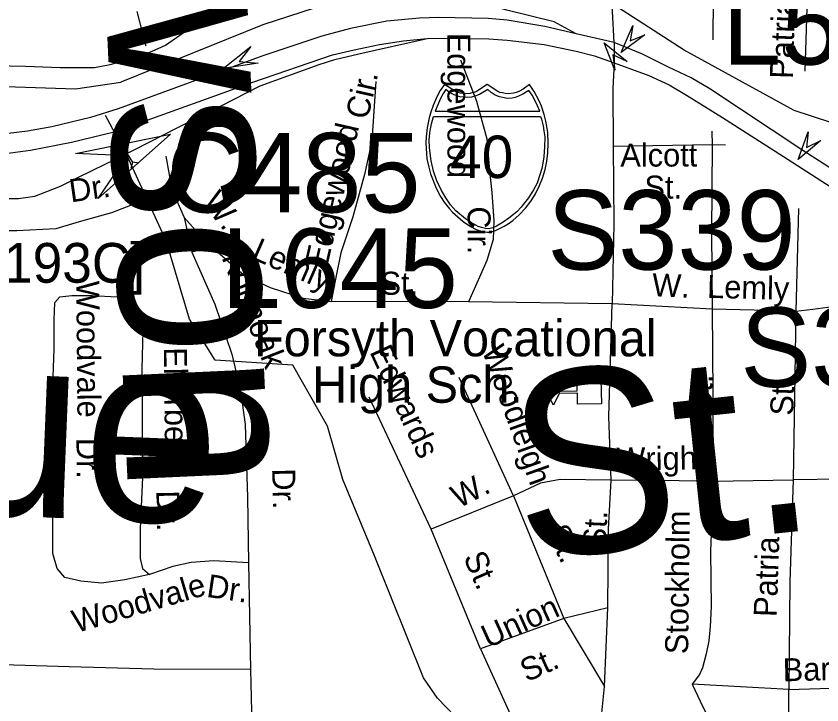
# Model space of a CAD drawing. Extents: x 1553981 to 1780076, y 812965 to 996873.
# Drawn here: x 1633388.9 to 1633804.4, y 846444.9 to 846800.3 of the extents above; entities that cross this region are included whole.
import ezdxf

# ---------------------------------------------------------------- set-up
doc = ezdxf.new("R2010")
doc.units = 0
for name, color, linetype in [('Exist Aviation Coast Guard Station CELL', 7, 'Continuous'), ('Exist Cultural Church with Cemetery CELL', 7, 'Continuous'), ('Exist Cultural Educational Facility High Label', 7, 'Continuous'), ('Exist Geographical Mountain Summit Label', 7, 'Continuous'), ('Exist Hydrographic Creek Single Shore', 7, 'Continuous'), ('Exist Road Non-System Type 51 Label', 7, 'Continuous'), ('Exist Road Primary Interstate Divided Center Attributed', 7, 'Continuous'), ('Exist Road Primary Interstate Ramp 1 Lane Attributed', 7, 'Continuous'), ('Exist Road Primary Interstate Shield CELL', 7, 'Continuous'), ('Exist Road Primary Interstate Structure Cantilever Sign Number Label', 7, 'Continuous'), ('Exist Road Primary Interstate Structure Ovrhead Sign Number Label', 7, 'Continuous'), ('Exist Road Secondary Structure Culvert Attributed CELL', 7, 'Continuous'), ('Exist Road Secondary Structure Culvert CELL', 7, 'Continuous'), ('Exist Road Secondary Structure Culvert Number Label', 7, 'Continuous'), ('Exist Road Secondary Type 51 Attributed', 7, 'Continuous'), ('Exist Road Secondary Type 51 Undivided 4 Lane Attributed', 7, 'Continuous'), ('Map Preparation Border County Name Lower Right Label', 7, 'Continuous'), ('Map Preparation County Inset Title Block CELL', 7, 'Continuous')]:
    doc.layers.add(name, color=color, linetype=linetype)

msp = doc.modelspace()

# ---------------------------------------------------------------- linework, layer by layer
at = {"layer": 'Exist Aviation Coast Guard Station CELL'}
msp.add_lwpolyline([(1633690.66, 846600.32), (1633678.42, 846600.02), (1633678.28, 846605.77), (1633668.89, 846605.54), (1633666.01, 846599.58), (1633662.19, 846606.57), (1633678.25, 846606.97), (1633678.1, 846612.72), (1633690.34, 846613.03)], close=True, dxfattribs=at)
at = {"layer": 'Exist Cultural Church with Cemetery CELL'}
for points in [[(1633713.11, 846790.59), (1633700.84, 846781.55), (1633706.94, 846795.52), (1633705.59, 846787.51)], [(1633513.66, 846776.04), (1633495.59, 846773.25), (1633509.85, 846784.7), (1633503.95, 846776.94)], [(1633803.79, 846736.08), (1633792.12, 846726.28), (1633797.32, 846740.6), (1633796.49, 846732.52)]]:
    msp.add_lwpolyline(points, close=True, dxfattribs=at)
at = {"layer": 'Exist Hydrographic Creek Single Shore'}
for points in [[(1634433.72, 846633.12), (1634306.23, 846699.3), (1634272.1, 846712.31), (1634232.47, 846718.04), (1634174.47, 846741.78), (1634148.72, 846771.03), (1634131.09, 846777.54), (1634095.59, 846774.98), (1634074.72, 846763.51), (1634008.84, 846748.84), (1633928.09, 846719.46), (1633898.66, 846717.87), (1633873.09, 846724.52), (1633790.08, 846751.64), (1633733.42, 846782.71), (1633696.57, 846806.5), (1633652.42, 846828.79), (1633632.53, 846832.37), (1633602.7, 846824.81), (1633575.4, 846815.23), (1633516.04, 846795.85), (1633442.83, 846766.28)], [(1633287.02, 846768.78), (1633308.97, 846767.99), (1633344.61, 846763.21), (1633383.44, 846764.01), (1633419.53, 846762.79), (1633442.83, 846766.28)], [(1633606.09, 846448.46), (1633598.96, 846458.86), (1633573.7, 846521.74), (1633557.33, 846561.23), (1633549.46, 846588.7), (1633531.47, 846620.14), (1633491.45, 846622.71), (1633478.2, 846643.91), (1633466.2, 846684.36), (1633446.15, 846728.22), (1633434.98, 846748.95)], [(1634012.59, 846102.9), (1633982.46, 846109.27), (1633926.21, 846107.95), (1633902.21, 846113.36), (1633872.21, 846132.43), (1633848.59, 846156.71), (1633795.21, 846225.09), (1633772.59, 846251.39), (1633723.58, 846339.79), (1633700.96, 846362.82), (1633649.09, 846383.16), (1633626.58, 846418.08), (1633619.46, 846434.64), (1633606.09, 846448.46)]]:
    msp.add_lwpolyline(points, dxfattribs=at)
at = {"layer": 'Exist Road Primary Interstate Divided Center Attributed'}
for points in [[(1633677.66, 846791.23), (1633661.46, 846795.04), (1633642.01, 846798.16), (1633632.32, 846799.06), (1633606.77, 846799.68), (1633596.87, 846799.26), (1633579.98, 846797.79), (1633561.36, 846794), (1633546.55, 846789.9), (1633516.02, 846779.74), (1633441.4, 846752.4), (1633427.28, 846748.04), (1633407.27, 846743.19), (1633394.74, 846740.91), (1633378.96, 846739.11), (1633345.85, 846737.74)], [(1633697.18, 846786.73), (1633677.66, 846791.23)], [(1633350.93, 846727.13), (1633364.84, 846727.69), (1633380.87, 846729.01), (1633396.2, 846731.13), (1633417.36, 846735.19), (1633438.69, 846740.48), (1633447.85, 846743.47), (1633510.86, 846766.21), (1633552.02, 846780.3), (1633563.16, 846783), (1633576.32, 846785.7), (1633588.64, 846787.57), (1633600.82, 846788.74)], [(1633600.82, 846788.74), (1633609.96, 846788.95), (1633632.59, 846788.53), (1633642.08, 846787.98), (1633661.11, 846785.63), (1633677.66, 846782.24), (1633687.07, 846779.74), (1633697.32, 846776.28)], [(1633814.67, 846718.11), (1633794.07, 846731.36), (1633746.67, 846762.71), (1633736.98, 846768.46), (1633725.21, 846773.93), (1633711.85, 846780.64), (1633697.18, 846786.73)], [(1633697.32, 846776.28), (1633715.22, 846769.64), (1633725.56, 846764.79), (1633734.49, 846759.6), (1633753.2, 846747.94), (1633784.64, 846727.87), (1633818.73, 846705.93)]]:
    msp.add_lwpolyline(points, dxfattribs=at)
at = {"layer": 'Exist Road Primary Interstate Ramp 1 Lane Attributed'}
for points in [[(1633677.66, 846791.23), (1633666.24, 846797.33), (1633641.95, 846803.32), (1633625.43, 846808.07), (1633600.37, 846814.91), (1633582.52, 846820.42), (1633573.98, 846824.03), (1633567.52, 846829.16), (1633564.29, 846834.1), (1633561.45, 846839.23), (1633557.35, 846848.59)], [(1633435.13, 846724.09), (1633442.31, 846727.61), (1633472.65, 846742.94), (1633494.3, 846753.92), (1633514.78, 846764.3), (1633545.1, 846775.38), (1633553.26, 846777.87), (1633565.59, 846780.92), (1633600.82, 846788.74)], [(1633350.93, 846727.13), (1633355.48, 846719.99), (1633359.39, 846716.9), (1633364.95, 846712.16), (1633369.47, 846709.9), (1633376.88, 846707.22), (1633383.88, 846706.19), (1633390.05, 846706.19), (1633398.48, 846707.43), (1633411.79, 846712.58), (1633420.76, 846717.07), (1633435.13, 846724.09)]]:
    msp.add_lwpolyline(points, dxfattribs=at)
at = {"layer": 'Exist Road Primary Interstate Shield CELL'}
for points in [[(1633631.79, 846688.78), (1633632.97, 846688.9), (1633634.56, 846689.21), (1633636.11, 846689.71), (1633637.87, 846690.49), (1633640.48, 846691.94), (1633642.57, 846693.16), (1633644.99, 846694.79), (1633648.25, 846697.75), (1633651.51, 846701.18), (1633654.38, 846705.06), (1633656.67, 846708.69), (1633658.68, 846712.83), (1633660.35, 846716.69), (1633661.69, 846721.11), (1633662.57, 846725.39), (1633663.02, 846729.85), (1633663.31, 846734.8), (1633662.98, 846740.37), (1633662.01, 846746.06), (1633661.1, 846749.61), (1633659.72, 846753.85), (1633658.6, 846756.56), (1633655.99, 846761.36), (1633653.65, 846765.06), (1633650.25, 846762.66), (1633648.03, 846761.49), (1633646.67, 846760.88), (1633645.28, 846760.6), (1633642.71, 846760.29), (1633641.1, 846760.36), (1633639.61, 846760.7), (1633638.35, 846760.98), (1633637.31, 846761.49), (1633631.79, 846765.06), (1633626.25, 846761.49), (1633625.09, 846760.95), (1633623.9, 846760.7), (1633622.76, 846760.39), (1633620.87, 846760.29), (1633619.42, 846760.34), (1633617.94, 846760.6), (1633616.76, 846760.85), (1633615.45, 846761.49), (1633609.81, 846765.06), (1633607.6, 846761.85), (1633605.79, 846758.67), (1633603.87, 846754.18), (1633602.67, 846750.7), (1633601.82, 846747.84), (1633600.78, 846742.6), (1633600.24, 846738.03), (1633600.15, 846734.8), (1633600.74, 846726.73), (1633601.62, 846722.44), (1633602.52, 846718.97), (1633605.51, 846711.46), (1633607.75, 846707.26), (1633609.67, 846704.24), (1633612.37, 846700.84), (1633613.83, 846699.22), (1633619.43, 846694.33), (1633623.17, 846691.77), (1633626.16, 846690.16), (1633627.57, 846689.62), (1633629.76, 846689.01)], [(1633610.48, 846762.47), (1633609.11, 846760.35), (1633607.52, 846757.5), (1633606.26, 846754.54), (1633604.96, 846751.27), (1633658.91, 846751.25), (1633657.65, 846754.05), (1633656.31, 846756.87), (1633654.9, 846759.44), (1633653.18, 846761.93), (1633650.16, 846760.02), (1633647.96, 846758.98), (1633646.18, 846758.37), (1633644.68, 846758.03), (1633642.36, 846757.85), (1633641.32, 846757.91), (1633638.08, 846758.64), (1633635.89, 846759.54), (1633633.8, 846760.93), (1633632.11, 846762.52), (1633627.83, 846759.94), (1633625.94, 846759.1), (1633623.76, 846758.54), (1633621.37, 846758.25), (1633617.69, 846758.64), (1633614.81, 846759.64), (1633612.32, 846760.93)], [(1633659.22, 846748.59), (1633659.8, 846747.06), (1633660.6, 846743.68), (1633661.01, 846741.08), (1633661.44, 846738.08), (1633661.29, 846732.94), (1633661.05, 846727.62), (1633660.56, 846724.46), (1633659.9, 846721.6), (1633659.01, 846718.41), (1633657.57, 846714.19), (1633655.58, 846710.6), (1633653.09, 846706.63), (1633650.41, 846703.14), (1633649.24, 846701.7), (1633647.03, 846699.36), (1633643, 846696.13), (1633640.06, 846693.93), (1633636.54, 846691.85), (1633634.75, 846691.06), (1633632.67, 846690.62), (1633630.95, 846690.74), (1633628.87, 846691.29), (1633627.19, 846691.75), (1633623.52, 846693.74), (1633620.53, 846695.73), (1633615.56, 846699.81), (1633612.88, 846702.95), (1633610.37, 846706.62), (1633608.14, 846710.39), (1633605.76, 846715.34), (1633604.07, 846720.33), (1633602.85, 846725.72), (1633602.03, 846732.3), (1633601.93, 846736.31), (1633602.18, 846740.16), (1633602.55, 846742.18), (1633603.03, 846744.69), (1633604.02, 846748.56)]]:
    msp.add_lwpolyline(points, close=True, dxfattribs=at)
at = {"layer": 'Exist Road Secondary Structure Culvert Attributed CELL'}
msp.add_lwpolyline([(1633419.52, 846729.36), (1633468.5, 846739.41), (1633431.11, 846706.21), (1633446.15, 846728.22)], close=True, dxfattribs=at)
at = {"layer": 'Exist Road Secondary Structure Culvert CELL'}
for p, q in [((1633445.7, 846734.44), (1633444.94, 846731.36)), ((1633441.83, 846731.95), (1633444.94, 846731.36)), ((1633449.02, 846724.99), (1633444.94, 846731.36)), ((1633448.26, 846721.91), (1633449.02, 846724.99)), ((1633452.14, 846724.4), (1633449.02, 846724.99))]:
    msp.add_line(p, q, dxfattribs=at)
at = {"layer": 'Exist Road Secondary Type 51 Attributed'}
msp.add_lwpolyline([(1633697.18, 846786.73), (1633696.33, 846802.9), (1633696.66, 846826.18), (1633696.66, 846841.48), (1633695.37, 846863.4)], dxfattribs=at)
at = {"layer": 'Exist Road Secondary Type 51 Undivided 4 Lane Attributed'}
msp.add_lwpolyline([(1633345.21, 846775.46), (1633393.64, 846774.51), (1633411.49, 846773.74), (1633422.41, 846773.74), (1633429.34, 846773.74), (1633437.34, 846775.29), (1633450.66, 846778.91), (1633458.65, 846782.01), (1633465.85, 846785.37), (1633478.9, 846794.42), (1633493.56, 846806.83), (1633512.21, 846822.6), (1633522.34, 846830.36), (1633530.86, 846836.05), (1633539.92, 846841.22), (1633550.31, 846845.87), (1633557.35, 846848.59)], dxfattribs=at)
at = {"layer": 'Map Preparation Border County Name Lower Right Label'}
for p, q in [((1633748.49, 846824.62), (1633748.17, 846788.13)), ((1633797.21, 846823.38), (1633795.67, 846771.91)), ((1633747.71, 846740.89), (1633747.84, 846733.91)), ((1633747.84, 846733.91), (1633696.77, 846733.05)), ((1633754.6, 846733.8), (1633747.84, 846733.91)), ((1633792.3, 846700.96), (1633791, 846647.99)), ((1633747.77, 846649.17), (1633696.17, 846651.91)), ((1633791, 846647.99), (1633747.77, 846649.17)), ((1633748.4, 846560.41), (1633695.75, 846560.93)), ((1633748.4, 846560.41), (1633789.63, 846561.02)), ((1633836.12, 846561.55), (1633789.63, 846561.02)), ((1633787.36, 846452.93), (1633737.41, 846455.6)), ((1633787.36, 846452.93), (1633834.86, 846454.27))]:
    msp.add_line(p, q, dxfattribs=at)
for points in [[(1633451.06, 846802.72), (1633455.31, 846786.65), (1633455.81, 846785.01)], [(1633697.18, 846786.73), (1633697.32, 846776.28), (1633696.54, 846763.16), (1633696.77, 846733.05)], [(1633618.08, 846777.78), (1633626.31, 846756.45), (1633631.54, 846737), (1633633.04, 846720.54), (1633634.16, 846709.32), (1633635.28, 846694.73), (1633634.91, 846685), (1633631.54, 846674.15), (1633627.06, 846664.05), (1633622.2, 846652.83)], [(1633574.32, 846766.57), (1633572.36, 846735.89), (1633568.44, 846718.59), (1633562.57, 846696.72), (1633556.38, 846678.12), (1633553.77, 846665.39), (1633551.24, 846653.08)], [(1633696.77, 846733.05), (1633697.07, 846693.09), (1633696.17, 846651.91)], [(1633747.84, 846733.91), (1633747.4, 846688.67), (1633747.77, 846649.17)], [(1633466.14, 846728.11), (1633469.07, 846710.81)], [(1633469.07, 846710.81), (1633438.09, 846698.74), (1633421.45, 846694.17), (1633409.39, 846690.58), (1633389.17, 846689.6), (1633374.82, 846689.6)], [(1633469.07, 846710.81), (1633475.59, 846696.45)], [(1633475.59, 846696.45), (1633479.51, 846678.5), (1633491.25, 846651.74), (1633500.05, 846625.95), (1633504.62, 846607.02), (1633506.9, 846589.59), (1633508.2, 846552.05), (1633508.71, 846518.14)], [(1633475.59, 846696.45), (1633486.99, 846683.44), (1633489.93, 846681.15)], [(1633489.93, 846681.15), (1633479.51, 846678.5)], [(1633489.93, 846681.15), (1633506.56, 846666.47), (1633519.93, 846660.26), (1633536.89, 846654.72), (1633551.24, 846653.08)], [(1633457.7, 846512.27), (1633444.97, 846509.37), (1633432.9, 846507.74), (1633422.14, 846508.72), (1633413.98, 846510.68), (1633410.07, 846515.25), (1633407.79, 846523.08), (1633407.79, 846539.72), (1633407.46, 846599.78), (1633408.44, 846628.67), (1633408.44, 846643.68), (1633408.76, 846652.49), (1633411.37, 846655.43), (1633417.57, 846656.08), (1633428, 846656.14)], [(1633428, 846656.14), (1633441.04, 846655.49), (1633449.2, 846651.9), (1633454.41, 846644.39), (1633453.76, 846618.28), (1633454.09, 846562.47), (1633452.78, 846535.71), (1633452.79, 846520.47), (1633454.1, 846515.25), (1633457.7, 846512.27)], [(1633622.2, 846652.83), (1633551.24, 846653.08)], [(1633696.17, 846651.91), (1633622.2, 846652.83)], [(1633695.75, 846560.93), (1633694.58, 846593.78), (1633696.17, 846651.91)], [(1633791, 846647.99), (1633799.75, 846649.11), (1633807.5, 846650.05), (1633815.68, 846651.24), (1633823.25, 846652.16), (1633827, 846652.13), (1633829.54, 846651.71), (1633831.23, 846651.1), (1633832.74, 846650.09), (1633834.47, 846648.05), (1633835.45, 846645.56), (1633835.92, 846642.8), (1633836.58, 846639.78), (1633836.69, 846598.28), (1633836.12, 846561.55)], [(1633747.77, 846649.17), (1633748.11, 846605.16), (1633748.4, 846560.41)], [(1633791, 846647.99), (1633790.3, 846604), (1633789.63, 846561.02)], [(1633645.3, 846552.75), (1633617.25, 846613.78)], [(1633602.9, 846535.54), (1633570.94, 846603.64)], [(1633695.75, 846560.93), (1633669.43, 846561.23), (1633659.32, 846559.28), (1633645.3, 846552.75)], [(1633694, 846495.04), (1633694.29, 846535.52), (1633695.75, 846560.93)], [(1633748.4, 846560.41), (1633747.01, 846523.99), (1633747.25, 846495.49), (1633746.8, 846485.3), (1633746.1, 846478.01), (1633744.79, 846471.28), (1633742.74, 846464.04), (1633741.19, 846460.57), (1633737.41, 846455.6)], [(1633789.63, 846561.02), (1633787.84, 846508.4), (1633787.36, 846452.93)], [(1633645.3, 846552.75), (1633602.9, 846535.54)], [(1633645.3, 846552.75), (1633671.39, 846489.43)], [(1633628.34, 846473.85), (1633602.9, 846535.54)], [(1633508.71, 846518.14), (1633490.83, 846519.31), (1633479.1, 846518.43), (1633469.72, 846516.38), (1633457.7, 846512.27)], [(1633508.71, 846518.14), (1633509.64, 846463.11)], [(1633694, 846495.04), (1633671.39, 846489.43)], [(1633692.24, 846454.4), (1633694, 846495.04)], [(1633671.39, 846489.43), (1633628.34, 846473.85)], [(1633671.39, 846489.43), (1633692.24, 846454.4)], [(1633628.34, 846473.85), (1633644.65, 846437.95)], [(1633509.64, 846463.11), (1633459.8, 846463.4), (1633416.13, 846464.57), (1633364.83, 846466.04)], [(1633509.64, 846463.11), (1633510.72, 846419.81)], [(1633737.41, 846455.6), (1633741.59, 846446.81), (1633755.83, 846417.7), (1633772.51, 846383.32)], [(1633677.89, 846386.77), (1633687.26, 846419.2), (1633690.77, 846438.86), (1633692.24, 846454.4)], [(1633787.58, 846391.19), (1633786.95, 846404.19), (1633787.36, 846452.93)]]:
    msp.add_lwpolyline(points, dxfattribs=at)
at = {"layer": 'Map Preparation County Inset Title Block CELL'}
msp.add_lwpolyline([(1633697.55, 846772.35), (1633692.14, 846786.6), (1633703.95, 846776.96), (1633696.59, 846780.42)], close=True, dxfattribs=at)

# ---------------------------------------------------------------- texts
at = {"layer": 'Exist Cultural Educational Facility High Label'}
for s, p in [('Forsyth Vocational', (1633511.52, 846624.78)), ('High Sch.', (1633541.51, 846600.8))]:
    msp.add_text(s, height=18.75, dxfattribs=at).set_placement(p)
at = {"layer": 'Exist Geographical Mountain Summit Label'}
msp.add_text('40', height=21.875, dxfattribs=at).set_placement((1633612.68, 846716.76))
at = {"layer": 'Exist Road Non-System Type 51 Label'}
for s, height, rotation, p in [('Rawson', 95, 272.6052, (1633425.78, 847011.59)), ('Patria', 11.875, 88.2795, (1633789.39, 846767.83)), ('Edgewood', 11.875, 270.0379, (1633611.26, 846791.76)), ('Cir.', 11.875, 77.2099, (1633570.2, 846746.5)), ('Edgewood', 11.875, 77.2099, (1633549.22, 846670.28)), ('Alcott', 11.875, 0.0629, (1633700.44, 846722.66)), ('Dr.', 11.875, 8.1495, (1633417.09, 846704.19)), ('St.', 11.875, 0.0629, (1633712.87, 846706.12)), ('W.', 11.875, 308.1143, (1633484.41, 846704.13)), ('Cir.', 11.875, 270.0379, (1633621.67, 846702.13)), ('Lemly', 11.875, 336.4005, (1633509.68, 846675.32)), ('Konnoak', 11.875, 291.3903, (1633494.68, 846675.84)), ('St.', 11.875, 359.7227, (1633576.75, 846656.56)), ('W.', 11.875, 357.5345, (1633716.6, 846655.81)), ('Lemly', 11.875, 358.4984, (1633745.07, 846654.96)), ('Woodvale', 11.875, 270.4668, (1633419.89, 846663.69)), ('Sprague', 95, 357.6825, (1633012.49, 846557.47)), ('Edwards', 11.875, 294.7966, (1633570.95, 846627.14)), ('Woodleigh', 11.875, 289.7153, (1633628.94, 846627.94)), ('Ellerbe', 11.875, 270.6131, (1633465.03, 846629.36)), ('St.', 95, 6.0521, (1633649.08, 846519.38)), ('St.', 11.875, 89.3263, (1633747.68, 846595.9)), ('St.', 11.875, 88.047, (1633789.55, 846594.02)), ('Dr.', 11.875, 270.2333, (1633419.97, 846582.69)), ('Wright', 11.875, 0.9075, (1633698.51, 846565.77)), ('Dr.', 11.875, 271.1943, (1633520.86, 846566.84)), ('W.', 11.875, 26.6867, (1633617.04, 846546.17)), ('Dr.', 11.875, 270.7709, (1633461.19, 846555.51)), ('St.', 11.875, 87.3612, (1633692.93, 846525.53)), ('Stockholm', 11.875, 89.302, (1633735.38, 846471)), ('St.', 11.875, 295.054, (1633662.14, 846534.64)), ('Patria', 11.875, 88.047, (1633781.06, 846490.13)), ('St.', 11.875, 293.5348, (1633619.32, 846521.1)), ('Woodvale', 11.875, 16.4005, (1633419.87, 846481.92)), ('Dr.', 11.875, 351.5909, (1633486.66, 846500.69)), ('Union', 11.875, 24.3249, (1633632.23, 846474.02)), ('St.', 11.875, 24.3249, (1633652.15, 846456.49)), ('Barber', 11.875, 1.6112, (1633784.33, 846457.02))]:
    msp.add_text(s, height=height, rotation=rotation, dxfattribs=at).set_placement(p)
at = {"layer": 'Exist Road Primary Interstate Shield CELL'}
msp.add_text('[193C]', height=20.505, dxfattribs=at).set_placement((1633374.54, 846662.75))
at = {"layer": 'Exist Road Primary Interstate Structure Cantilever Sign Number Label'}
for s, p in [('L516', (1633752.93, 846775.32)), ('L645', (1633494.7, 846649.73))]:
    msp.add_text(s, height=41.01, dxfattribs=at).set_placement(p)
at = {"layer": 'Exist Road Primary Interstate Structure Ovrhead Sign Number Label'}
for s, p in [('S339', (1633662.81, 846669.5)), ('S328', (1633762.31, 846608.99))]:
    msp.add_text(s, height=41.01, dxfattribs=at).set_placement(p)
at = {"layer": 'Exist Road Secondary Structure Culvert Number Label'}
msp.add_text('C485', height=41.01, dxfattribs=at).set_placement((1633466.33, 846699.02))

doc.saveas('drawing.dxf')
